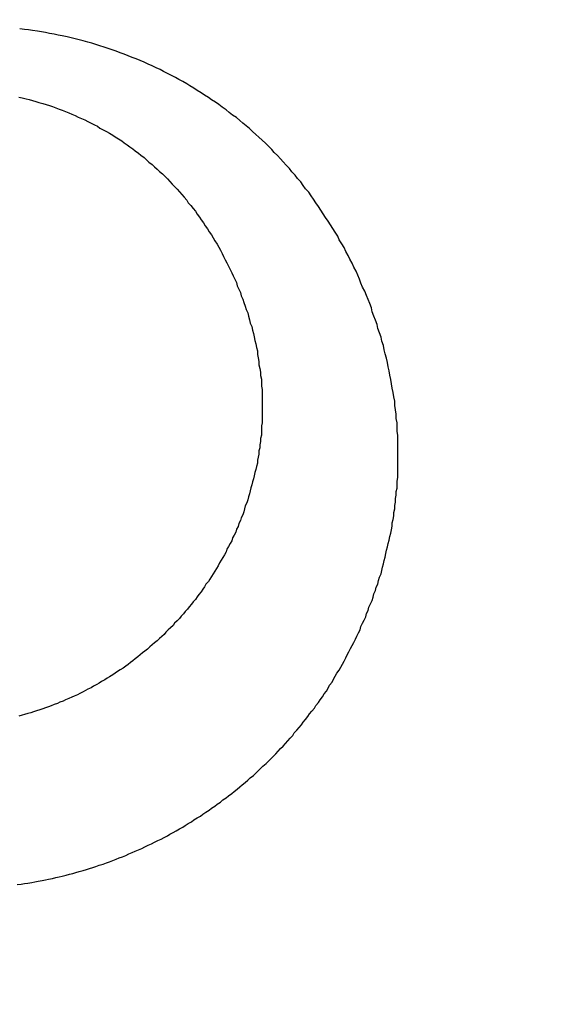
# Model space of a CAD drawing. Header units: millimetres. Extents: x -604189 to 881711, y -381903 to -7297.
# Tile 712 of 1056: x -572275.43 to -572268.81, y -161832.85 to -161820.59. Entities that reach past the tile are written whole.
import ezdxf

# ---------------------------------------------------------------- set-up
doc = ezdxf.new("R2010")
doc.units = ezdxf.units.MM
doc.header["$LTSCALE"] = 100
doc.linetypes.add('0.5_0.5', pattern=[1, 0.5, -0.5])
doc.linetypes.add('ACAD_ISO04W100', pattern=[30.5, 24, -3, 0.5, -3])
doc.layers.get('Defpoints').update_dxf_attribs({"color": 30})
doc.layers.add('OPIS', color=7, linetype='Continuous')
doc.layers.add('strop osie', color=80, linetype='ACAD_ISO04W100', lineweight=5)
doc.styles.get("Standard").update_dxf_attribs({"font": 'romans.shx', "width": 0.5})
doc.dimstyles.new('1 50', dxfattribs={"dimtxt": 150, "dimasz": 80, "dimexe": 1, "dimexo": 1, "dimgap": 20, "dimtad": 1, "dimdec": 0, "dimlfac": 0.1, "dimtxsty": 'Standard', "dimblk": 'ARCHTICK', "dimcen": 200, "dimclrd": 2, "dimadec": 1, "dimazin": 0, "dimtfac": 1, "dimtdec": 0, "dimtmove": 0, "dimatfit": 3, "dimldrblk": 'ARCHTICK', "dimfxl": 120, "dimfxlon": 1, "dimtfill": 1, "dimarcsym": 0})

# ---------------------------------------------------------------- blocks, each defined once
blk = doc.blocks.new('_ArchTick')
at = {"layer": 'strop osie', "color": 0, "const_width": 0.15}
blk.add_lwpolyline([(-0.5, -0.5), (0.5, 0.5)], dxfattribs=at)
blk = doc.blocks.new('*D3294')
at = {"layer": 'Defpoints', "color": 0, "linetype": 'ByBlock', "lineweight": 5, "transparency": 16777216}
for p in [(-595783.126, -159420.303), (-593748.924, -159420.303), (-552118.935, -179940.303)]:
    blk.add_point(p, dxfattribs=at)
at = {"layer": 'OPIS', "color": 0, "linetype": 'Continuous', "lineweight": -2, "transparency": 16777216}
for p, q in [((-595723.126, -159420.303), (-595784.126, -159420.303)), ((-595723.126, -179940.303), (-595784.126, -179940.303))]:
    blk.add_line(p, q, dxfattribs=at)
at = {"layer": 'OPIS', "color": 2, "lineweight": -2, "transparency": 16777216}
blk.add_line((-595783.126, -179940.303), (-595783.126, -159420.303), dxfattribs=at)
at = {"layer": 'OPIS', "color": 2, "linetype": 'ByBlock', "lineweight": -2, "transparency": 16777216, "xscale": 80, "yscale": 80, "zscale": 80}
for p, rotation in [((-595783.126, -159420.303), 90), ((-595783.126, -179940.303), 270)]:
    blk.add_blockref('_ArchTick', p, dxfattribs=dict(at, rotation=rotation))
at = {"layer": 'OPIS', "color": 0, "linetype": 'ByBlock', "lineweight": 13, "transparency": 16777216, "insert": (-595878.126, -169680.303), "char_height": 150, "attachment_point": 5, "rotation": 90, "bg_fill": 3, "box_fill_scale": 1.1, "bg_fill_color": 256, "bg_fill_true_color": 13158600, "bg_fill_transparency": 0}
blk.add_mtext('2052', dxfattribs=at)

msp = doc.modelspace()

# ---------------------------------------------------------------- hatches: boundary and pattern name
at = {"layer": 'OPIS', "linetype": 'ByBlock', "lineweight": 9}
h = msp.add_hatch(dxfattribs=at)
h.set_pattern_fill('ANSI37', color=0, scale=120, angle=45)
h.set_pattern_definition([(90, (-306927.96, 32475.8), (-381, 0), []), (180, (-306927.96, 32475.8), (-6e-14, -381), [])])
h.paths.add_polyline_path([(-564958.914, -172987.785), (-564958.914, -172265.291), (-565588.914, -172265.291), (-565588.914, -172265.291), (-565628.914, -172265.291), (-565628.914, -172420.3), (-565928.914, -172420.3), (-565928.914, -172265.293), (-565968.914, -172265.293), (-566598.914, -172265.293), (-566598.914, -172987.791, -0.414214), (-566255.978, -173330.728, -0.414052), (-566598.725, -173673.665), (-564960.201, -173673.656, -0.413115), (-565301.851, -173330.722, -0.414214)])
h.paths.add_polyline_path([(-563317.853, -172270.285), (-563958.914, -172270.285), (-563958.914, -172270.285), (-563998.914, -172270.285), (-563998.914, -172420.3), (-564288.914, -172420.3), (-564288.914, -172265.291), (-564328.914, -172265.291), (-564958.914, -172265.291), (-564958.914, -172987.785, -0.414214), (-564615.978, -173330.722, -0.414052), (-564958.725, -173673.658), (-563319.869, -173673.659, -0.412493), (-563660.789, -173330.728, -0.414214), (-563317.853, -172987.791)])
h.paths.add_polyline_path([(-562443.921, -172420.3), (-562658.914, -172420.3), (-562658.914, -172270.285), (-562698.914, -172270.285), (-563317.853, -172270.285), (-563317.853, -172987.791, -0.414214), (-562974.916, -173330.728, -0.414052), (-563317.663, -173673.665), (-562443.921, -173685.504)])
h.paths.add_polyline_path([(-562030.397, -172946.835, -0.330214), (-561835.821, -172684.34, -0.155268), (-561986.974, -172216.948, -0.443866), (-562283.974, -172485.594), (-562283.974, -172198.948), (-562289.824, -172198.948), (-562289.824, -172161.148), (-562318.924, -172161.148), (-562318.924, -172420.3), (-562443.921, -172420.3), (-562443.921, -173690.906), (-562060.928, -173690.694), (-562060.928, -173828.803), (-561442.163, -173828.803), (-561440.598, -173828.041), (-561440.598, -173828.803), (-560917.614, -173828.803), (-560910.306, -172420.3), (-561118.924, -172420.3), (-561118.924, -172161.148), (-561141.424, -172161.148), (-561141.424, -172207.948), (-561147.274, -172207.948), (-561147.274, -173026.498, -0.106281), (-561482.373, -172966.064, -0.965528)])
h.paths.add_polyline_path([(-569358.914, -172147.298), (-569368.914, -172147.298), (-569368.914, -172152.298), (-569358.914, -172420.3)], flags=16)
h.paths.add_polyline_path([(-569434.414, -172167.566), (-569436.684, -172167.037, -0.348623), (-569444.414, -172157.298, -0.414214), (-569434.414, -172147.298), (-569432.914, -172147.298), (-569432.914, -172137.298), (-569412.914, -172137.298), (-569412.914, -172095.298), (-569358.914, -172095.298), (-569358.914, -172147.298), (-569368.914, -172152.298)], flags=16)
h.paths.add_polyline_path([(-569444.414, -172157.298, -1), (-569424.414, -172157.298, -0.414214), (-569434.414, -172167.298), (-569434.414, -172167.566), (-569432.144, -172167.037, -0.482996)], flags=16)
h.paths.add_polyline_path([(-570317.764, -172888.159, -1), (-569769.066, -172888.159, -1)], flags=16)
h.paths.add_polyline_path([(-566598.914, -172265.293), (-567228.914, -172265.293), (-567228.914, -172265.293), (-567268.914, -172265.293), (-567268.914, -172420.3), (-567568.914, -172420.3), (-567568.914, -172265.291), (-567608.914, -172265.291), (-568238.914, -172265.291), (-568238.914, -172987.788, -0.414214), (-567895.978, -173330.725, -1), (-568581.851, -173330.725, -0.414214), (-568238.914, -172987.788), (-568238.914, -172265.291), (-568868.914, -172265.291), (-568868.914, -172265.291), (-568908.914, -172265.291), (-568908.914, -172420.3), (-569233.914, -172420.3), (-569233.913, -173827.215), (-569188.929, -173827.19), (-569188.929, -173694.629), (-566598.725, -173673.665, -0.414375), (-566941.851, -173330.728, -0.414214), (-566598.914, -172987.791)])
h.paths.add_polyline_path([(-572120.786, -158265.615), (-571320.791, -158262.947), (-571633.005, -158577.251, -0.297068), (-571469.456, -158828.231, -0.419695), (-571748.929, -159102.533), (-571748.929, -159611.059), (-571275.713, -159611.059), (-571214.429, -159611.059), (-571192.429, -159611.059), (-571148.429, -159611.059), (-571148.429, -159601.059), (-571085.429, -159601.059), (-570335.942, -159605.109), (-570335.942, -159420.303), (-569233.921, -159420.303), (-569233.921, -158097.444), (-574223.921, -158097.444), (-574223.921, -159420.303), (-573158.929, -159420.303), (-573158.929, -159611.059), (-573086.929, -159611.059), (-572477.429, -159612.072), (-572477.429, -159611.059), (-572455.429, -159611.059), (-572411.429, -159611.059), (-572411.429, -159601.059), (-572348.429, -159601.059), (-571748.929, -159603.45), (-571748.929, -159102.533, -0.408754), (-572018.154, -158828.231, -0.334215), (-571819.787, -158564.613)])
h.paths.add_polyline_path([(-571515.036, -159592.366), (-571515.339, -159252.667), (-571963.115, -159253.066), (-571962.812, -159592.766)], flags=24)
h.paths.add_polyline_path([(-571705.061, -158166.881), (-571705.061, -157654.119), (-571945.061, -157654.119), (-571945.061, -158166.881)], flags=9)
h.paths.add_polyline_path([(-563090.358, -172828.22), (-563090.667, -172481.849), (-563538.443, -172482.249), (-563538.134, -172828.62)], flags=9)
h.paths.add_polyline_path([(-561529.777, -172649.99), (-561530.086, -172303.619), (-561977.862, -172304.018), (-561977.553, -172650.389)], flags=25)
h.paths.add_polyline_path([(-561455.962, -173757.531), (-561455.962, -174270.293), (-561215.962, -174270.293), (-561215.962, -173757.531)], flags=9)
h.paths.add_polyline_path([(-569817.151, -172584.642), (-569817.454, -172244.943), (-570265.23, -172245.342), (-570264.927, -172585.042)], flags=24)
h.paths.add_polyline_path([(-570193.415, -172731.493), (-570193.415, -173044.826), (-569893.415, -173044.826), (-569893.415, -172731.493)], flags=8)
h.paths.add_polyline_path([(-570746.563, -173757.531), (-570746.563, -174270.293), (-570506.563, -174270.293), (-570506.563, -173757.531)], flags=9)
h.paths.add_polyline_path([(-570778.783, -172791.689), (-570246.64, -172791.689), (-570246.64, -172566.689), (-570778.783, -172566.689)], flags=24)
h.paths.add_polyline_path([(-572214.965, -173241.751), (-569885.679, -173241.751), (-569885.679, -172973.894), (-572214.965, -172973.894)], flags=24)
edge = h.paths.add_edge_path()
edge.add_line((-569358.914, -172220.297), (-569358.914, -171970.3))
edge.add_line((-569358.914, -171970.3), (-572181.901, -171970.3))
edge.add_line((-572181.901, -171970.3), (-572181.901, -172095.298))
edge.add_line((-572181.901, -172095.298), (-572109.901, -172095.298))
edge.add_line((-572109.901, -172095.298), (-572048.617, -172095.298))
edge.add_line((-572048.617, -172095.298), (-571561.686, -172095.298))
edge.add_line((-571561.686, -172095.298), (-571500.401, -172095.298))
edge.add_line((-571500.401, -172095.298), (-571478.401, -172095.298))
edge.add_line((-571478.401, -172095.298), (-571456.401, -172095.298))
edge.add_line((-571456.401, -172095.298), (-571395.117, -172095.298))
edge.add_line((-571395.117, -172095.298), (-570908.199, -172095.298))
edge.add_line((-570908.199, -172095.298), (-570846.914, -172095.298))
edge.add_line((-570846.914, -172095.298), (-570774.914, -172095.298))
edge.add_line((-570774.914, -172095.298), (-570728.914, -172095.298))
edge.add_line((-570728.914, -172095.298), (-570728.914, -172085.298))
edge.add_line((-570728.914, -172085.298), (-570665.914, -172085.298))
edge.add_line((-570665.914, -172085.298), (-569465.914, -172095.298))
edge.add_line((-569465.914, -172095.298), (-570268.581, -172095.298))
edge.add_line((-570268.581, -172095.298), (-570268.581, -172119.798))
edge.add_line((-570268.581, -172119.798), (-570197.581, -172119.798))
edge.add_line((-570197.581, -172119.798), (-569593.199, -172119.798))
edge.add_line((-569593.199, -172119.798), (-569516.914, -172119.798))
edge.add_line((-569516.914, -172119.798), (-569516.914, -172139.798))
edge.add_line((-569516.914, -172139.798), (-569593.199, -172139.798))
edge.add_line((-569593.199, -172139.798), (-570228.914, -172139.798))
edge.add_line((-570228.914, -172139.798), (-570268.581, -172139.798))
edge.add_line((-570268.581, -172139.798), (-570268.581, -172147.298))
edge.add_line((-570268.581, -172147.298), (-570288.581, -172147.298))
edge.add_line((-570288.581, -172147.298), (-570367.581, -172147.298))
edge.add_arc((-570667.414, -172157.298), 300, -95.73917, 1.91021, ccw=False)
edge.add_line((-570697.414, -172455.794), (-570697.414, -172167.566))
edge.add_line((-570697.414, -172167.566), (-570772.914, -172149.967))
edge.add_line((-570772.914, -172149.967), (-570772.914, -172147.298))
edge.add_line((-570772.914, -172147.298), (-570846.914, -172147.298))
edge.add_line((-570846.914, -172147.298), (-570908.199, -172147.298))
edge.add_line((-570908.199, -172147.298), (-571395.117, -172147.298))
edge.add_line((-571395.117, -172147.298), (-571456.401, -172147.298))
edge.add_line((-571456.401, -172147.298), (-571478.401, -172147.298))
edge.add_line((-571478.401, -172147.298), (-571500.401, -172147.298))
edge.add_line((-571500.401, -172147.298), (-571561.686, -172147.298))
edge.add_line((-571561.686, -172147.298), (-572048.617, -172147.298))
edge.add_line((-572048.617, -172147.298), (-572109.901, -172147.298))
edge.add_line((-572109.901, -172147.298), (-572181.901, -172147.298))
edge.add_line((-572181.901, -172147.298), (-572181.901, -172420.3))
edge.add_line((-572181.901, -172420.3), (-572288.93, -172420.3))
edge.add_line((-572288.93, -172420.3), (-572288.929, -173828.901))
edge.add_line((-572288.929, -173828.901), (-569233.913, -173827.215))
edge.add_line((-569233.913, -173827.215), (-569233.914, -172220.297))
edge.add_line((-569233.914, -172220.297), (-569358.914, -172220.297))
at = {"layer": 'OPIS', "linetype": 'ByBlock', "lineweight": 15}
h = msp.add_hatch(dxfattribs=at)
h.set_pattern_fill('ANSI37', color=0, scale=80, angle=45)
h.set_pattern_definition([(90, (-306927.96, 32475.8), (-254, 0), []), (180, (-306927.96, 32475.8), (-3e-14, -254), [])])
h.paths.add_polyline_path([(-559745.616, -168470.303), (-559845.616, -168470.303), (-559845.616, -168410.303), (-559745.616, -168410.303), (-559745.616, -168350.303), (-560845.616, -168350.303), (-560845.616, -168410.303), (-560745.616, -168410.303), (-560745.616, -168470.303, 0.267949), (-560295.616, -169249.726), (-560295.616, -169481.184, -0.414214), (-559952.679, -169824.121, -1), (-560638.553, -169824.121, -0.414214), (-560295.616, -169481.184), (-560295.616, -169249.726, -0.267949), (-560745.616, -168470.303), (-560845.616, -168470.303), (-560845.616, -168350.303), (-561118.924, -168350.303), (-561118.924, -172095.291), (-559553.922, -172095.29), (-559553.924, -168350.303), (-559745.616, -168350.303)])
h.paths.add_polyline_path([(-560989.238, -171970.288), (-560989.238, -171369.43), (-560514.238, -171369.43, -0.414232), (-560506.238, -171377.43), (-560506.238, -171961.436, -0.403374), (-560513.94, -171969.43), (-560989.238, -171969.43), (-560998.924, -171970.288)], flags=16)
h.paths.add_polyline_path([(-560569.238, -171447.43), (-560569.238, -171891.43, -0.414209), (-560619.237, -171941.43), (-560824.236, -171941.432, -0.414225), (-560874.238, -171891.432), (-560874.238, -171447.432, -0.414209), (-560824.238, -171397.432), (-560619.238, -171397.43, -0.414216)], flags=0)
h.paths.add_polyline_path([(-560754.738, -171692.272), (-560768.264, -171689.534), (-560778.52, -171674.091), (-560777.58, -171669.433), (-560791.338, -171669.433), (-560788.513, -171683.421), (-560780.618, -171695.311), (-560768.728, -171703.206), (-560754.738, -171706.031)], flags=0)
h.paths.add_polyline_path([(-560926.538, -171669.432), (-560944.038, -171669.432), (-560944.038, -171669.432), (-560938.912, -171681.806), (-560926.538, -171686.932)], flags=0)
h.paths.add_polyline_path([(-559553.926, -164304.92), (-559553.926, -164080.303), (-560998.924, -164080.303), (-560998.924, -164130.303), (-561051.758, -164130.303), (-561051.758, -164230.303), (-561112.409, -164230.303), (-561118.259, -165128.236), (-561111.758, -165130.303), (-561051.758, -165130.303), (-561051.758, -165230.303), (-560998.924, -165230.303), (-560998.924, -165930.303), (-560968.924, -165930.303), (-559691.758, -165930.303), (-559691.758, -166884.924, -0.259771), (-560368.468, -166480.303), (-560576.781, -166480.303, -0.694758), (-561118.924, -166682.141), (-561118.924, -167150.303), (-559553.924, -167150.303), (-559553.925, -165742.585, -0.501722), (-560517.887, -165023.753, -0.501722)])
h.paths.add_polyline_path([(-561051.758, -166930.303), (-561051.758, -167030.303), (-561111.758, -167030.303), (-561111.758, -166930.303)], flags=16)
h.paths.add_polyline_path([(-559553.926, -164304.92, 0.501722), (-560517.887, -165023.753, 0.501722), (-559553.925, -165742.585)], flags=17)
h.paths.add_polyline_path([(-559017.887, -165023.753, 0.331805), (-559553.926, -164304.92), (-559553.925, -165742.585, 0.331804)], flags=17)
h.paths.add_polyline_path([(-558393.92, -165930.303), (-559553.925, -165930.303), (-559553.924, -167030.303), (-558393.92, -167030.303)])
edge = h.paths.add_edge_path(flags=16)
edge.add_ellipse((-558869.257, -166529.058), major_axis=(0, 174.945), ratio=0.835608, start_angle=0, end_angle=180, ccw=False)
edge.add_line((-558869.023, -166354.089), (-558868.837, -166354.113))
edge.add_line((-558868.837, -166354.113), (-558551.758, -166354.113))
edge.add_ellipse((-558534.042, -166361.126), major_axis=(0, 22.068), ratio=0.905257, start_angle=0, end_angle=83.7318, ccw=False)
edge.add_line((-558534.042, -166339.058), (-558415.442, -166339.058))
edge.add_line((-558415.442, -166339.058), (-558415.442, -166719.058))
edge.add_line((-558415.442, -166719.058), (-558534.042, -166719.058))
edge.add_ellipse((-558534.042, -166696.99), major_axis=(0, 22.068), ratio=0.905257, start_angle=108.5291, end_angle=180, ccw=False)
edge.add_line((-558552.984, -166704.003), (-558869.257, -166704.003))
edge = h.paths.add_edge_path(flags=16)
edge.add_ellipse((-558655.149, -165473.071), major_axis=(119.577, 0), ratio=0.9754616, start_angle=134.53493, end_angle=225.46507, ccw=False)
edge.add_ellipse((-558571.362, -165553.094), major_axis=(-236.828, 0), ratio=0.9754616, start_angle=293.07706, end_angle=315.06459, ccw=False)
edge.add_ellipse((-558581.121, -165519.064), major_axis=(-200.962, 0), ratio=0.9754616, start_angle=268.86913, end_angle=294.41602, ccw=False)
edge.add_line((-558577.155, -165323.071), (-558434.725, -165323.071))
edge.add_line((-558434.725, -165323.071), (-558434.725, -165623.07))
edge.add_line((-558434.725, -165623.07), (-558577.155, -165623.07))
edge.add_ellipse((-558581.121, -165427.077), major_axis=(200.962, 0), ratio=0.9754616, start_angle=245.58398, end_angle=271.13087, ccw=False)
edge.add_ellipse((-558571.362, -165393.047), major_axis=(-236.828, 0), ratio=0.9754616, start_angle=404.93541, end_angle=426.92294, ccw=False)
h.paths.add_polyline_path([(-559691.758, -166075.303), (-560476.988, -166075.303, 0.131652), (-560368.468, -166480.303), (-559691.758, -166480.303)], flags=17)
h.paths.add_polyline_path([(-560476.988, -166075.303), (-559691.758, -166075.303), (-559691.758, -165930.303), (-560991.758, -165930.303), (-561051.758, -165930.303), (-561051.758, -166030.303), (-561118.924, -166030.303), (-561118.924, -166278.466, -0.694758), (-560576.781, -166480.303), (-560368.468, -166480.303, -0.131652)], flags=17)
h.paths.add_polyline_path([(-571773.92, -161590.543), (-574108.188, -161590.543), (-574098.917, -166615.286), (-571773.92, -166615.284)])
h.paths.add_polyline_path([(-559933.216, -164919.201), (-558639.203, -164919.201), (-558639.203, -164793.34), (-559933.216, -164793.34)], flags=25)
h.paths.add_polyline_path([(-560038.72, -166687.588), (-559732.99, -166687.588), (-559732.99, -166284.59), (-560038.72, -166284.59)], flags=25)
h.paths.add_polyline_path([(-559928.871, -165007.1), (-559413.75, -165007.1), (-559413.75, -164907.76), (-559928.871, -164907.76)], flags=9)
h.paths.add_polyline_path([(-559933.216, -164919.201), (-558639.203, -164919.201), (-558639.203, -164793.34), (-559933.216, -164793.34)], flags=25)
h.paths.add_polyline_path([(-560330.859, -165014.578), (-559994.182, -165014.578), (-559994.182, -164899.195), (-560330.859, -164899.195)], flags=24)
h.paths.add_polyline_path([(-560290.204, -164902.837), (-560108.354, -164902.837), (-560108.354, -164804.807), (-560290.204, -164804.807)], flags=24)
h.paths.add_polyline_path([(-560498.866, -166997.342), (-559983.744, -166997.342), (-559983.744, -166898.002), (-560498.866, -166898.002)], flags=24)
h.paths.add_polyline_path([(-560498.79, -166887.342), (-559655.724, -166887.342), (-559655.724, -166788.002), (-560498.79, -166788.002)], flags=24)
h.paths.add_polyline_path([(-560900.853, -167004.82), (-560564.177, -167004.82), (-560564.177, -166889.437), (-560900.853, -166889.437)], flags=24)
h.paths.add_polyline_path([(-560860.199, -166893.079), (-560678.349, -166893.079), (-560678.349, -166795.049), (-560860.199, -166795.049)], flags=24)
h.paths.add_polyline_path([(-560525.168, -170610.564), (-560010.047, -170610.564), (-560010.047, -170511.224), (-560525.168, -170511.224)], flags=24)
h.paths.add_polyline_path([(-560529.513, -170522.665), (-559444.307, -170522.665), (-559444.307, -170396.804), (-560529.513, -170396.804)], flags=9)
h.paths.add_polyline_path([(-560927.156, -170618.042), (-560590.479, -170618.042), (-560590.479, -170502.659), (-560927.156, -170502.659)], flags=24)
h.paths.add_polyline_path([(-560886.501, -170506.301), (-560704.651, -170506.301), (-560704.651, -170408.271), (-560886.501, -170408.271)], flags=24)
h.paths.add_polyline_path([(-560065.3, -168940.358), (-560065.3, -168600.658), (-560513.076, -168600.658), (-560513.076, -168940.358)], flags=24)
h.paths.add_polyline_path([(-559111.526, -164087.386), (-558760.99, -164087.386), (-558760.815, -164093.192), (-558760.644, -164098.997), (-558760.476, -164104.803), (-558760.311, -164110.608), (-558760.15, -164116.414), (-558759.991, -164122.22), (-558759.835, -164128.025), (-558759.683, -164133.831), (-558759.534, -164139.637), (-558759.387, -164145.443), (-558759.244, -164151.25), (-558759.104, -164157.056), (-558758.967, -164162.862), (-558758.833, -164168.669), (-558758.702, -164174.475), (-558758.575, -164180.282), (-558758.45, -164186.088), (-558758.328, -164191.895), (-558758.21, -164197.701), (-558758.094, -164203.508), (-558757.982, -164209.315), (-558757.872, -164215.122), (-558757.766, -164220.929), (-558757.663, -164226.736), (-558757.563, -164232.543), (-558757.465, -164238.35), (-558757.371, -164244.157), (-558757.28, -164249.965), (-558757.192, -164255.772), (-558757.107, -164261.579), (-558757.025, -164267.387), (-558756.946, -164273.194), (-558756.87, -164279.001), (-558756.797, -164284.809), (-558756.728, -164290.616), (-558756.661, -164296.424), (-558756.598, -164302.232), (-558756.538, -164308.039), (-558756.482, -164313.847), (-558756.428, -164319.654), (-558756.378, -164325.462), (-558756.332, -164331.27), (-558756.288, -164337.078), (-558756.248, -164342.885), (-558756.212, -164348.693), (-558756.178, -164354.501), (-558756.147, -164360.309), (-558756.118, -164366.117), (-558756.091, -164371.925), (-558756.066, -164377.733), (-558756.042, -164383.541), (-558756.02, -164389.348), (-558756.004, -164395.156), (-558755.999, -164400.964), (-558756.007, -164406.772), (-558756.031, -164412.58), (-558756.073, -164418.388), (-558756.132, -164424.195), (-558756.21, -164430.003), (-558756.308, -164435.81), (-558756.425, -164441.617), (-558756.562, -164447.423), (-558756.72, -164453.229), (-558756.898, -164459.034), (-558757.098, -164464.838), (-558757.32, -164470.642), (-558757.565, -164476.445), (-558757.837, -164482.247), (-558758.138, -164488.047), (-558758.47, -164493.845), (-558758.837, -164499.642), (-558759.241, -164505.435), (-558759.684, -164511.226), (-558760.175, -164517.014), (-558760.725, -164522.795), (-558761.35, -164528.569), (-558762.06, -164534.333), (-558762.874, -164540.084), (-558763.809, -164545.816), (-558764.883, -164551.524), (-558766.116, -164557.201), (-558767.538, -164562.832), (-558769.177, -164568.402), (-558771.062, -164573.894), (-558773.233, -164579.28), (-558775.735, -164584.521), (-558778.61, -164589.566), (-558781.897, -164594.354), (-558785.628, -164598.798), (-558789.808, -164602.827), (-558794.374, -164606.413), (-558799.255, -164609.556), (-558804.382, -164612.284), (-558809.694, -164614.629), (-558815.143, -164616.63), (-558820.694, -164618.326), (-558826.325, -164619.753), (-558832.011, -164620.95), (-558837.732, -164621.95), (-558843.479, -164622.786), (-558849.244, -164623.49), (-558855.021, -164624.092), (-558860.805, -164624.612), (-558866.595, -164625.056), (-558872.391, -164625.431), (-558878.19, -164625.744), (-558883.993, -164625.999), (-558889.798, -164626.204), (-558895.604, -164626.363), (-558901.411, -164626.484), (-558907.218, -164626.57), (-558913.026, -164626.629), (-558918.834, -164626.664), (-558924.642, -164626.683), (-558930.45, -164626.69), (-558936.258, -164626.691), (-558941.521, -164626.69), (-558946.785, -164626.685), (-558952.048, -164626.672), (-558957.312, -164626.645), (-558962.575, -164626.602), (-558967.838, -164626.537), (-558973.1, -164626.447), (-558978.362, -164626.327), (-558983.623, -164626.174), (-558988.883, -164625.983), (-558994.142, -164625.75), (-558999.398, -164625.47), (-559004.651, -164625.141), (-559009.9, -164624.756), (-559015.145, -164624.311), (-559020.383, -164623.802), (-559025.614, -164623.22), (-559030.834, -164622.543), (-559036.037, -164621.747), (-559041.216, -164620.812), (-559046.364, -164619.713), (-559051.466, -164618.424), (-559056.508, -164616.915), (-559061.47, -164615.16), (-559066.326, -164613.131), (-559071.043, -164610.799), (-559075.583, -164608.137), (-559079.894, -164605.121), (-559083.925, -164601.738), (-559087.622, -164597.995), (-559090.945, -164593.918), (-559093.905, -164589.566), (-559096.527, -164585.003), (-559098.839, -164580.275), (-559100.873, -164575.422), (-559102.662, -164570.472), (-559104.238, -164565.45), (-559105.625, -164560.373), (-559106.843, -164555.253), (-559107.915, -164550.1), (-559108.86, -164544.923), (-559109.695, -164539.726), (-559110.431, -164534.514), (-559111.082, -164529.291), (-559111.66, -164524.059), (-559112.176, -164518.821), (-559112.639, -164513.578), (-559113.058, -164508.331), (-559113.442, -164503.082), (-559113.794, -164497.83), (-559114.116, -164492.577), (-559114.412, -164487.322), (-559114.682, -164482.065), (-559114.93, -164476.808), (-559115.157, -164471.549), (-559115.363, -164466.29), (-559115.551, -164461.03), (-559115.72, -164455.769), (-559115.872, -164450.508), (-559116.007, -164445.246), (-559116.125, -164439.984), (-559116.227, -164434.721), (-559116.313, -164429.459), (-559116.383, -164424.196), (-559116.438, -164418.933), (-559116.477, -164413.669), (-559116.503, -164408.406), (-559116.515, -164403.142), (-559116.515, -164397.879), (-559116.505, -164392.616), (-559116.488, -164387.352), (-559116.467, -164382.089), (-559116.445, -164376.825), (-559116.422, -164371.562), (-559116.398, -164366.299), (-559116.372, -164361.035), (-559116.344, -164355.772), (-559116.314, -164350.508), (-559116.282, -164345.245), (-559116.247, -164339.982), (-559116.21, -164334.718), (-559116.169, -164329.455), (-559116.126, -164324.192), (-559116.08, -164318.929), (-559116.032, -164313.665), (-559115.98, -164308.402), (-559115.926, -164303.139), (-559115.87, -164297.876), (-559115.811, -164292.613), (-559115.749, -164287.35), (-559115.684, -164282.087), (-559115.617, -164276.824), (-559115.547, -164271.561), (-559115.475, -164266.298), (-559115.4, -164261.035), (-559115.323, -164255.772), (-559115.244, -164250.509), (-559115.161, -164245.246), (-559115.077, -164239.984), (-559114.99, -164234.721), (-559114.9, -164229.458), (-559114.808, -164224.196), (-559114.713, -164218.933), (-559114.616, -164213.67), (-559114.517, -164208.408), (-559114.415, -164203.145), (-559114.31, -164197.883), (-559114.203, -164192.621), (-559114.093, -164187.358), (-559113.981, -164182.096), (-559113.866, -164176.834), (-559113.749, -164171.572), (-559113.629, -164166.31), (-559113.506, -164161.048), (-559113.382, -164155.786), (-559113.254, -164150.524), (-559113.124, -164145.262), (-559112.991, -164140), (-559112.856, -164134.739), (-559112.719, -164129.477), (-559112.578, -164124.215), (-559112.436, -164118.954), (-559112.29, -164113.692), (-559112.142, -164108.431), (-559111.992, -164103.17), (-559111.839, -164097.908), (-559111.684, -164092.647)])
edge = h.paths.add_edge_path()
edge.add_line((-558393.92, -164080.303), (-559553.926, -164080.303))
edge.add_line((-559553.926, -164080.303), (-559553.926, -164304.92))
edge.add_arc((-559767.887, -165023.753), 750, 0, 73.424314, ccw=False)
edge.add_arc((-559767.887, -165023.753), 750, -73.424255, 0, ccw=False)
edge.add_line((-559553.925, -165742.585), (-559553.925, -165830.303))
edge.add_line((-559553.925, -165830.303), (-558393.92, -165830.303))
edge.add_line((-558393.92, -165830.303), (-558393.92, -164080.303))

# ---------------------------------------------------------------- next in the draw order: dimensions: what is measured, and where the dimension line sits
at = {"layer": 'OPIS', "color": 0, "linetype": 'ByBlock', "lineweight": 13}
dim = msp.add_linear_dim(base=(-595783.126, -159420.303), p1=(-552118.935, -179940.303), p2=(-593748.924, -159420.303), angle=90, dimstyle='1 50', override={"dimtmove": 1, "dimfxl": 60, "dimarcsym": 1}, dxfattribs=at)
dim.commit()
dim.dimension.update_dxf_attribs({"geometry": '*D3294', "text_midpoint": (-595878.126, -169680.303)})

# ---------------------------------------------------------------- next in the draw order: hatches: boundary and pattern name
at = {"layer": 'OPIS', "linetype": '0.5_0.5', "lineweight": 13}
h = msp.add_hatch(dxfattribs=at)
h.set_pattern_fill('ANSI37', color=0, scale=130)
h.set_pattern_definition([(45, (-597218.54, 256668.8), (-291.85832, 291.85832), []), (135, (-597218.54, 256668.8), (-291.85832, -291.85832), [])])
edge = h.paths.add_edge_path(flags=16)
edge.add_line((-570958.916, -168985.281), (-571058.916, -168985.281))
edge.add_line((-571058.916, -168985.281), (-572598.916, -168985.281))
edge.add_line((-572598.916, -168985.281), (-572598.915, -170470.3))
edge.add_line((-572598.915, -170470.3), (-570825.763, -170470.3))
edge.add_arc((-570508.916, -170339.099), 342.937, 180, 202.49364, ccw=False)
edge.add_arc((-570508.916, -170339.099), 342.937, 90, 180, ccw=False)
edge.add_line((-570508.916, -169996.163), (-570508.916, -169764.704))
edge.add_arc((-570058.916, -168985.281), 900, 180, 240, ccw=False)
edge = h.paths.add_edge_path(flags=17)
edge.add_line((-569358.915, -170085.281), (-569358.916, -168985.281))
edge.add_line((-569358.916, -168985.281), (-569358.917, -168985.281))
edge.add_line((-569358.917, -168985.281), (-569958.916, -168985.281))
edge.add_line((-569958.916, -168985.281), (-570058.916, -168985.281))
edge.add_line((-570058.916, -168985.281), (-570058.916, -168925.281))
edge.add_line((-570058.916, -168925.281), (-569958.916, -168925.281))
edge.add_line((-569958.916, -168925.281), (-569958.916, -168865.281))
edge.add_line((-569958.916, -168865.281), (-569358.916, -168865.281))
edge.add_line((-569358.916, -168865.281), (-569358.917, -166865.281))
edge.add_line((-569358.917, -166865.281), (-574098.917, -166865.286))
edge.add_line((-574098.917, -166865.286), (-574098.914, -171970.3))
edge.add_line((-574098.914, -171970.3), (-572608.913, -171970.3))
edge.add_line((-572608.913, -171970.3), (-571504.913, -170590.3))
edge.add_line((-571504.913, -170590.3), (-572718.915, -170590.3))
edge.add_line((-572718.915, -170590.3), (-572718.916, -168865.281))
edge.add_line((-572718.916, -168865.281), (-571058.916, -168865.281))
edge.add_line((-571058.916, -168865.281), (-571058.916, -168925.281))
edge.add_line((-571058.916, -168925.281), (-570958.916, -168925.281))
edge.add_line((-570958.916, -168925.281), (-570958.916, -168985.281))
edge.add_arc((-570058.916, -168985.281), 900, 180, 240)
edge.add_line((-570508.916, -169764.704), (-570508.916, -169996.163))
edge.add_arc((-570508.916, -170339.099), 342.937, 0, 90, ccw=False)
edge.add_arc((-570508.916, -170339.099), 342.937, 208.97989, 360, ccw=False)
edge.add_line((-570808.913, -170505.253), (-570808.913, -171171.086))
edge.add_arc((-570808.913, -171220.3), 49.214, 0, 90, ccw=False)
edge.add_arc((-570808.913, -171220.3), 49.214, 270, 360, ccw=False)
edge.add_line((-570808.913, -171269.514), (-570808.913, -171970.3))
edge.add_line((-570808.913, -171970.3), (-569358.914, -171970.3))
edge.add_line((-569358.914, -171970.3), (-569358.915, -170085.281))
h.paths.add_polyline_path([(-561118.924, -159870.303), (-590334.655, -159870.303), (-590334.655, -161470.303), (-562318.924, -161470.303), (-562318.924, -172095.292), (-561118.924, -172095.291), (-561118.924, -168350.303), (-552073.919, -168350.303), (-552073.92, -167150.303), (-561118.924, -167150.303)])
h.paths.add_polyline_path([(-572856.927, -169813.68), (-569451.07, -169813.68), (-569451.07, -169408.68), (-572856.927, -169408.68)], flags=16)

# ---------------------------------------------------------------- next in the draw order: linework, layer by layer
at = {"color": 0}
for points in [[(-572270.716, -161825.987, 0), (-572270.716, -161825.933, 0), (-572270.716, -161825.88, 0), (-572270.716, -161825.826, 0), (-572270.716, -161825.772, 0), (-572270.726, -161825.718, 0), (-572270.726, -161825.664, 0), (-572270.726, -161825.611, 0), (-572270.736, -161825.557, 0), (-572270.736, -161825.503, 0), (-572270.746, -161825.449, 0), (-572270.756, -161825.395, 0), (-572270.756, -161825.342, 0), (-572270.766, -161825.288, 0), (-572270.776, -161825.234, 0), (-572270.786, -161825.181, 0), (-572270.796, -161825.127, 0), (-572270.806, -161825.074, 0), (-572270.816, -161825.02, 0), (-572270.826, -161824.967, 0), (-572270.836, -161824.914, 0), (-572270.846, -161824.861, 0), (-572270.856, -161824.807, 0), (-572270.876, -161824.754, 0), (-572270.886, -161824.702, 0), (-572270.896, -161824.649, 0), (-572270.916, -161824.596, 0), (-572270.926, -161824.544, 0), (-572270.946, -161824.491, 0), (-572270.966, -161824.439, 0), (-572270.976, -161824.387, 0), (-572270.996, -161824.335, 0), (-572271.016, -161824.283, 0), (-572271.036, -161824.231, 0), (-572271.046, -161824.18, 0), (-572271.066, -161824.128, 0), (-572271.086, -161824.077, 0), (-572271.106, -161824.026, 0), (-572271.126, -161823.975, 0), (-572271.156, -161823.925, 0), (-572271.176, -161823.874, 0), (-572271.196, -161823.824, 0), (-572271.216, -161823.774, 0), (-572271.236, -161823.724, 0), (-572271.266, -161823.675, 0), (-572271.286, -161823.626, 0), (-572271.316, -161823.576, 0), (-572271.336, -161823.528, 0), (-572271.366, -161823.479, 0), (-572271.386, -161823.431, 0), (-572271.416, -161823.383, 0), (-572271.446, -161823.335, 0), (-572271.466, -161823.287, 0), (-572271.496, -161823.24, 0), (-572271.526, -161823.193, 0), (-572271.556, -161823.147, 0), (-572271.586, -161823.1, 0), (-572271.616, -161823.054, 0), (-572271.646, -161823.009, 0), (-572271.676, -161822.963, 0), (-572271.706, -161822.918, 0), (-572271.736, -161822.873, 0), (-572271.766, -161822.829, 0), (-572271.796, -161822.785, 0), (-572271.826, -161822.741, 0), (-572271.866, -161822.698, 0), (-572271.896, -161822.655, 0), (-572271.926, -161822.612, 0), (-572271.966, -161822.57, 0), (-572271.996, -161822.528, 0), (-572272.036, -161822.486, 0), (-572272.066, -161822.445, 0), (-572272.106, -161822.405, 0), (-572272.146, -161822.364, 0), (-572272.176, -161822.324, 0), (-572272.216, -161822.285, 0), (-572272.256, -161822.246, 0), (-572272.286, -161822.207, 0), (-572272.326, -161822.169, 0), (-572272.366, -161822.131, 0), (-572272.406, -161822.094, 0), (-572272.446, -161822.057, 0), (-572272.486, -161822.021, 0), (-572272.526, -161821.985, 0), (-572272.566, -161821.949, 0), (-572272.606, -161821.914, 0), (-572272.646, -161821.88, 0), (-572272.686, -161821.846, 0), (-572272.726, -161821.812, 0), (-572272.776, -161821.779, 0), (-572272.816, -161821.746, 0), (-572272.856, -161821.714, 0), (-572272.906, -161821.682, 0), (-572272.946, -161821.65, 0), (-572272.986, -161821.62, 0), (-572273.036, -161821.589, 0), (-572273.076, -161821.559, 0), (-572273.126, -161821.53, 0), (-572273.166, -161821.501, 0), (-572273.216, -161821.472, 0), (-572273.256, -161821.444, 0), (-572273.306, -161821.417, 0), (-572273.346, -161821.389, 0), (-572273.396, -161821.363, 0), (-572273.446, -161821.337, 0), (-572273.486, -161821.311, 0), (-572273.536, -161821.286, 0), (-572273.586, -161821.261, 0), (-572273.636, -161821.237, 0), (-572273.676, -161821.213, 0), (-572273.726, -161821.19, 0), (-572273.776, -161821.167, 0), (-572273.826, -161821.145, 0), (-572273.876, -161821.123, 0), (-572273.926, -161821.102, 0), (-572273.976, -161821.081, 0), (-572274.026, -161821.061, 0), (-572274.076, -161821.041, 0), (-572274.126, -161821.022, 0), (-572274.176, -161821.003, 0), (-572274.226, -161820.985, 0), (-572274.276, -161820.967, 0), (-572274.326, -161820.95, 0), (-572274.376, -161820.933, 0), (-572274.426, -161820.917, 0), (-572274.476, -161820.901, 0), (-572274.526, -161820.886, 0), (-572274.576, -161820.872, 0), (-572274.636, -161820.857, 0), (-572274.686, -161820.844, 0), (-572274.736, -161820.831, 0), (-572274.786, -161820.818, 0), (-572274.836, -161820.806, 0), (-572274.896, -161820.794, 0), (-572274.946, -161820.783, 0), (-572274.996, -161820.773, 0), (-572275.056, -161820.763, 0), (-572275.106, -161820.753, 0), (-572275.156, -161820.744, 0), (-572275.206, -161820.736, 0), (-572275.266, -161820.727, 0), (-572275.316, -161820.72, 0), (-572275.366, -161820.713, 0), (-572275.426, -161820.707, 0)], [(-572275.436, -161821.555, 0), (-572275.396, -161821.565, 0), (-572275.346, -161821.576, 0), (-572275.306, -161821.586, 0), (-572275.266, -161821.598, 0), (-572275.226, -161821.609, 0), (-572275.186, -161821.622, 0), (-572275.136, -161821.634, 0), (-572275.096, -161821.648, 0), (-572275.056, -161821.661, 0), (-572275.016, -161821.675, 0), (-572274.976, -161821.69, 0), (-572274.936, -161821.705, 0), (-572274.896, -161821.72, 0), (-572274.856, -161821.736, 0), (-572274.816, -161821.753, 0), (-572274.776, -161821.769, 0), (-572274.736, -161821.787, 0), (-572274.696, -161821.804, 0), (-572274.656, -161821.823, 0), (-572274.616, -161821.841, 0), (-572274.576, -161821.86, 0), (-572274.536, -161821.88, 0), (-572274.496, -161821.9, 0), (-572274.456, -161821.92, 0), (-572274.426, -161821.941, 0), (-572274.386, -161821.963, 0), (-572274.346, -161821.984, 0), (-572274.306, -161822.007, 0), (-572274.266, -161822.029, 0), (-572274.236, -161822.052, 0), (-572274.196, -161822.076, 0), (-572274.156, -161822.1, 0), (-572274.126, -161822.125, 0), (-572274.086, -161822.15, 0), (-572274.056, -161822.175, 0), (-572274.016, -161822.201, 0), (-572273.986, -161822.227, 0), (-572273.946, -161822.254, 0), (-572273.916, -161822.281, 0), (-572273.876, -161822.308, 0), (-572273.846, -161822.336, 0), (-572273.816, -161822.365, 0), (-572273.776, -161822.394, 0), (-572273.746, -161822.423, 0), (-572273.716, -161822.453, 0), (-572273.686, -161822.483, 0), (-572273.646, -161822.513, 0), (-572273.616, -161822.544, 0), (-572273.586, -161822.575, 0), (-572273.556, -161822.607, 0), (-572273.526, -161822.639, 0), (-572273.496, -161822.671, 0), (-572273.466, -161822.704, 0), (-572273.436, -161822.737, 0), (-572273.406, -161822.771, 0), (-572273.376, -161822.804, 0), (-572273.346, -161822.838, 0), (-572273.326, -161822.873, 0), (-572273.296, -161822.908, 0), (-572273.266, -161822.943, 0), (-572273.236, -161822.978, 0), (-572273.216, -161823.014, 0), (-572273.186, -161823.05, 0), (-572273.166, -161823.086, 0), (-572273.136, -161823.123, 0), (-572273.116, -161823.16, 0), (-572273.086, -161823.197, 0), (-572273.066, -161823.234, 0), (-572273.036, -161823.272, 0), (-572273.016, -161823.31, 0), (-572272.996, -161823.348, 0), (-572272.966, -161823.387, 0), (-572272.946, -161823.425, 0), (-572272.926, -161823.464, 0), (-572272.906, -161823.503, 0), (-572272.886, -161823.543, 0), (-572272.866, -161823.583, 0), (-572272.846, -161823.622, 0), (-572272.826, -161823.663, 0), (-572272.806, -161823.703, 0), (-572272.786, -161823.743, 0), (-572272.766, -161823.784, 0), (-572272.746, -161823.825, 0), (-572272.726, -161823.866, 0), (-572272.716, -161823.907, 0), (-572272.696, -161823.949, 0), (-572272.676, -161823.99, 0), (-572272.666, -161824.032, 0), (-572272.646, -161824.074, 0), (-572272.636, -161824.116, 0), (-572272.616, -161824.158, 0), (-572272.606, -161824.2, 0), (-572272.586, -161824.243, 0), (-572272.576, -161824.285, 0), (-572272.566, -161824.328, 0), (-572272.556, -161824.371, 0), (-572272.536, -161824.414, 0), (-572272.526, -161824.457, 0), (-572272.516, -161824.5, 0), (-572272.506, -161824.543, 0), (-572272.496, -161824.587, 0), (-572272.486, -161824.63, 0), (-572272.476, -161824.674, 0), (-572272.466, -161824.717, 0), (-572272.466, -161824.761, 0), (-572272.456, -161824.804, 0), (-572272.446, -161824.848, 0), (-572272.446, -161824.892, 0), (-572272.436, -161824.936, 0), (-572272.426, -161824.98, 0), (-572272.426, -161825.023, 0), (-572272.416, -161825.067, 0), (-572272.416, -161825.111, 0), (-572272.416, -161825.155, 0), (-572272.406, -161825.199, 0), (-572272.406, -161825.243, 0), (-572272.406, -161825.287, 0), (-572272.406, -161825.331, 0), (-572272.406, -161825.375, 0)], [(-572272.406, -161825.375, 0), (-572272.406, -161825.414, 0), (-572272.406, -161825.454, 0), (-572272.406, -161825.493, 0), (-572272.406, -161825.532, 0), (-572272.406, -161825.572, 0), (-572272.406, -161825.611, 0), (-572272.416, -161825.65, 0), (-572272.416, -161825.689, 0), (-572272.416, -161825.729, 0), (-572272.416, -161825.768, 0), (-572272.426, -161825.807, 0), (-572272.426, -161825.846, 0), (-572272.436, -161825.885, 0), (-572272.436, -161825.924, 0), (-572272.446, -161825.963, 0), (-572272.446, -161826.001, 0), (-572272.456, -161826.04, 0), (-572272.466, -161826.079, 0), (-572272.466, -161826.117, 0), (-572272.476, -161826.156, 0), (-572272.486, -161826.194, 0), (-572272.496, -161826.232, 0), (-572272.506, -161826.271, 0), (-572272.516, -161826.309, 0), (-572272.526, -161826.347, 0), (-572272.536, -161826.385, 0), (-572272.546, -161826.423, 0), (-572272.556, -161826.46, 0), (-572272.566, -161826.498, 0), (-572272.576, -161826.535, 0), (-572272.586, -161826.573, 0), (-572272.596, -161826.61, 0), (-572272.616, -161826.647, 0), (-572272.626, -161826.684, 0), (-572272.636, -161826.721, 0), (-572272.646, -161826.758, 0), (-572272.666, -161826.794, 0), (-572272.676, -161826.831, 0), (-572272.696, -161826.867, 0), (-572272.706, -161826.903, 0), (-572272.726, -161826.939, 0), (-572272.736, -161826.975, 0), (-572272.756, -161827.011, 0), (-572272.776, -161827.046, 0), (-572272.786, -161827.082, 0), (-572272.806, -161827.117, 0), (-572272.826, -161827.152, 0), (-572272.846, -161827.187, 0), (-572272.856, -161827.221, 0), (-572272.876, -161827.256, 0), (-572272.896, -161827.29, 0), (-572272.916, -161827.324, 0), (-572272.936, -161827.358, 0), (-572272.956, -161827.392, 0), (-572272.976, -161827.426, 0), (-572272.996, -161827.459, 0), (-572273.016, -161827.492, 0), (-572273.036, -161827.525, 0), (-572273.056, -161827.558, 0), (-572273.076, -161827.59, 0), (-572273.106, -161827.623, 0), (-572273.126, -161827.655, 0), (-572273.146, -161827.686, 0), (-572273.166, -161827.718, 0), (-572273.196, -161827.75, 0), (-572273.216, -161827.781, 0), (-572273.236, -161827.812, 0), (-572273.266, -161827.842, 0), (-572273.286, -161827.873, 0), (-572273.316, -161827.903, 0), (-572273.336, -161827.933, 0), (-572273.366, -161827.963, 0), (-572273.386, -161827.992, 0), (-572273.416, -161828.022, 0), (-572273.436, -161828.051, 0), (-572273.466, -161828.079, 0), (-572273.496, -161828.108, 0), (-572273.516, -161828.136, 0), (-572273.546, -161828.164, 0), (-572273.576, -161828.192, 0), (-572273.606, -161828.219, 0), (-572273.626, -161828.247, 0), (-572273.656, -161828.274, 0), (-572273.686, -161828.3, 0), (-572273.716, -161828.327, 0), (-572273.746, -161828.353, 0), (-572273.776, -161828.379, 0), (-572273.806, -161828.404, 0), (-572273.836, -161828.43, 0), (-572273.866, -161828.455, 0), (-572273.896, -161828.479, 0), (-572273.926, -161828.504, 0), (-572273.956, -161828.528, 0), (-572273.986, -161828.552, 0), (-572274.016, -161828.575, 0), (-572274.046, -161828.599, 0), (-572274.076, -161828.622, 0), (-572274.106, -161828.644, 0), (-572274.136, -161828.667, 0), (-572274.176, -161828.689, 0), (-572274.206, -161828.71, 0), (-572274.236, -161828.732, 0), (-572274.266, -161828.753, 0), (-572274.306, -161828.774, 0), (-572274.336, -161828.794, 0), (-572274.366, -161828.815, 0), (-572274.406, -161828.834, 0), (-572274.436, -161828.854, 0), (-572274.466, -161828.873, 0), (-572274.506, -161828.892, 0), (-572274.536, -161828.911, 0), (-572274.576, -161828.929, 0), (-572274.606, -161828.947, 0), (-572274.636, -161828.964, 0), (-572274.676, -161828.982, 0), (-572274.706, -161828.999, 0), (-572274.746, -161829.015, 0), (-572274.776, -161829.031, 0), (-572274.816, -161829.047, 0), (-572274.856, -161829.063, 0), (-572274.886, -161829.078, 0), (-572274.926, -161829.093, 0), (-572274.956, -161829.108, 0), (-572274.996, -161829.122, 0), (-572275.036, -161829.136, 0), (-572275.066, -161829.149, 0), (-572275.106, -161829.162, 0), (-572275.136, -161829.175, 0), (-572275.176, -161829.188, 0), (-572275.216, -161829.2, 0), (-572275.256, -161829.212, 0), (-572275.286, -161829.223, 0), (-572275.326, -161829.234, 0), (-572275.366, -161829.245, 0), (-572275.396, -161829.255, 0), (-572275.436, -161829.265, 0)], [(-572275.456, -161831.364, 0), (-572275.406, -161831.357, 0), (-572275.366, -161831.351, 0), (-572275.326, -161831.344, 0), (-572275.276, -161831.337, 0), (-572275.236, -161831.329, 0), (-572275.196, -161831.321, 0), (-572275.146, -161831.313, 0), (-572275.106, -161831.305, 0), (-572275.066, -161831.296, 0), (-572275.016, -161831.287, 0), (-572274.976, -161831.277, 0), (-572274.936, -161831.267, 0), (-572274.896, -161831.257, 0), (-572274.846, -161831.246, 0), (-572274.806, -161831.235, 0), (-572274.766, -161831.224, 0), (-572274.726, -161831.213, 0), (-572274.686, -161831.201, 0), (-572274.636, -161831.188, 0), (-572274.596, -161831.176, 0), (-572274.556, -161831.163, 0), (-572274.516, -161831.15, 0), (-572274.476, -161831.136, 0), (-572274.436, -161831.122, 0), (-572274.386, -161831.108, 0), (-572274.346, -161831.093, 0), (-572274.306, -161831.078, 0), (-572274.266, -161831.063, 0), (-572274.226, -161831.048, 0), (-572274.186, -161831.032, 0), (-572274.146, -161831.016, 0), (-572274.106, -161830.999, 0), (-572274.066, -161830.982, 0), (-572274.026, -161830.965, 0), (-572273.986, -161830.947, 0), (-572273.946, -161830.93, 0), (-572273.906, -161830.912, 0), (-572273.866, -161830.893, 0), (-572273.826, -161830.874, 0), (-572273.786, -161830.855, 0), (-572273.746, -161830.836, 0), (-572273.706, -161830.816, 0), (-572273.666, -161830.796, 0), (-572273.626, -161830.776, 0), (-572273.586, -161830.756, 0), (-572273.556, -161830.735, 0), (-572273.516, -161830.713, 0), (-572273.476, -161830.692, 0), (-572273.436, -161830.67, 0), (-572273.396, -161830.648, 0), (-572273.366, -161830.626, 0), (-572273.326, -161830.603, 0), (-572273.286, -161830.58, 0), (-572273.256, -161830.557, 0), (-572273.216, -161830.533, 0), (-572273.176, -161830.51, 0), (-572273.146, -161830.486, 0), (-572273.106, -161830.461, 0), (-572273.066, -161830.436, 0), (-572273.036, -161830.412, 0), (-572272.996, -161830.386, 0), (-572272.966, -161830.361, 0), (-572272.926, -161830.335, 0), (-572272.896, -161830.309, 0), (-572272.856, -161830.283, 0), (-572272.826, -161830.256, 0), (-572272.786, -161830.229, 0), (-572272.756, -161830.202, 0), (-572272.716, -161830.175, 0), (-572272.686, -161830.147, 0), (-572272.656, -161830.119, 0), (-572272.616, -161830.091, 0), (-572272.586, -161830.063, 0), (-572272.556, -161830.034, 0), (-572272.516, -161830.005, 0), (-572272.486, -161829.976, 0), (-572272.456, -161829.946, 0), (-572272.426, -161829.916, 0), (-572272.396, -161829.887, 0), (-572272.356, -161829.856, 0), (-572272.326, -161829.826, 0), (-572272.296, -161829.795, 0), (-572272.266, -161829.764, 0), (-572272.236, -161829.733, 0), (-572272.206, -161829.702, 0), (-572272.176, -161829.67, 0), (-572272.146, -161829.638, 0), (-572272.116, -161829.606, 0), (-572272.086, -161829.573, 0), (-572272.056, -161829.541, 0), (-572272.026, -161829.508, 0), (-572272.006, -161829.475, 0), (-572271.976, -161829.442, 0), (-572271.946, -161829.408, 0), (-572271.916, -161829.374, 0), (-572271.896, -161829.34, 0), (-572271.866, -161829.306, 0), (-572271.836, -161829.272, 0), (-572271.816, -161829.237, 0), (-572271.786, -161829.202, 0), (-572271.756, -161829.167, 0), (-572271.736, -161829.132, 0), (-572271.706, -161829.097, 0), (-572271.686, -161829.061, 0), (-572271.656, -161829.025, 0), (-572271.636, -161828.989, 0), (-572271.606, -161828.953, 0), (-572271.586, -161828.916, 0), (-572271.566, -161828.879, 0), (-572271.536, -161828.843, 0), (-572271.516, -161828.805, 0), (-572271.496, -161828.768, 0), (-572271.476, -161828.731, 0), (-572271.446, -161828.693, 0), (-572271.426, -161828.655, 0), (-572271.406, -161828.617, 0), (-572271.386, -161828.579, 0), (-572271.366, -161828.541, 0), (-572271.346, -161828.503, 0), (-572271.326, -161828.464, 0), (-572271.306, -161828.425, 0), (-572271.286, -161828.386, 0), (-572271.266, -161828.347, 0), (-572271.246, -161828.308, 0), (-572271.226, -161828.268, 0), (-572271.206, -161828.229, 0), (-572271.186, -161828.189, 0), (-572271.176, -161828.149, 0), (-572271.156, -161828.109, 0), (-572271.136, -161828.069, 0), (-572271.116, -161828.029, 0), (-572271.106, -161827.988, 0), (-572271.086, -161827.948, 0), (-572271.076, -161827.907, 0), (-572271.056, -161827.867, 0), (-572271.036, -161827.826, 0), (-572271.026, -161827.785, 0), (-572271.016, -161827.744, 0), (-572270.996, -161827.702, 0), (-572270.986, -161827.661, 0), (-572270.966, -161827.62, 0), (-572270.956, -161827.578, 0), (-572270.946, -161827.536, 0), (-572270.926, -161827.495, 0), (-572270.916, -161827.453, 0), (-572270.906, -161827.411, 0), (-572270.896, -161827.369, 0), (-572270.886, -161827.327, 0), (-572270.876, -161827.285, 0), (-572270.866, -161827.242, 0), (-572270.856, -161827.2, 0), (-572270.846, -161827.157, 0), (-572270.836, -161827.115, 0), (-572270.826, -161827.072, 0), (-572270.816, -161827.03, 0), (-572270.806, -161826.987, 0), (-572270.796, -161826.944, 0), (-572270.786, -161826.901, 0), (-572270.786, -161826.858, 0), (-572270.776, -161826.815, 0), (-572270.766, -161826.772, 0), (-572270.766, -161826.729, 0), (-572270.756, -161826.685, 0), (-572270.756, -161826.642, 0), (-572270.746, -161826.599, 0), (-572270.746, -161826.555, 0), (-572270.736, -161826.512, 0), (-572270.736, -161826.468, 0), (-572270.726, -161826.425, 0), (-572270.726, -161826.381, 0), (-572270.726, -161826.338, 0), (-572270.716, -161826.294, 0), (-572270.716, -161826.25, 0), (-572270.716, -161826.206, 0), (-572270.716, -161826.163, 0), (-572270.716, -161826.119, 0), (-572270.716, -161826.075, 0), (-572270.716, -161826.031, 0), (-572270.716, -161825.987, 0)]]:
    msp.add_polyline3d(points, dxfattribs=at)

doc.saveas('drawing.dxf')
